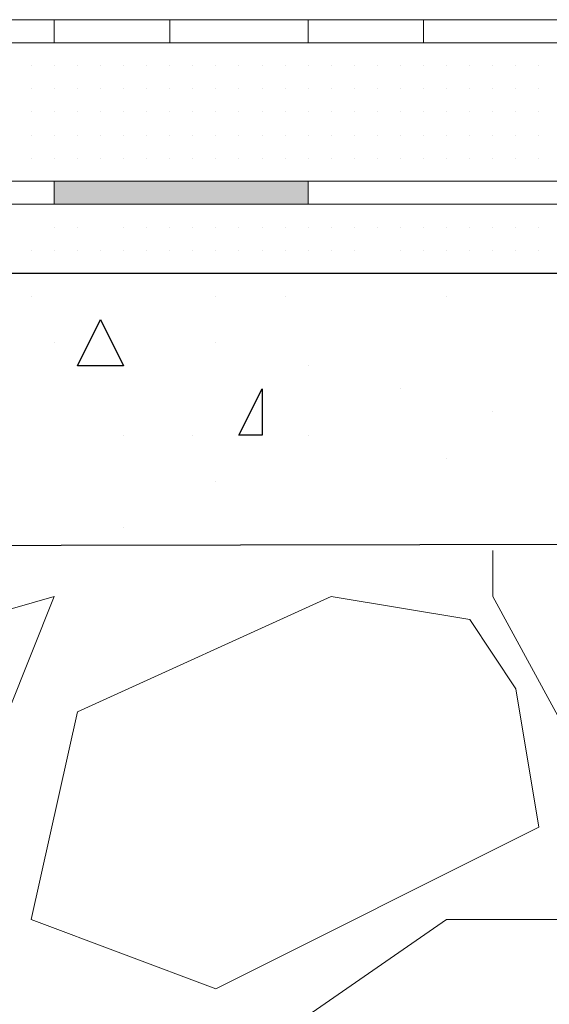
# Model space of a CAD drawing. Header units: metres. Extents: x 5.7 to 89.8, y 4 to 63.5.
# Tile 367 of 475: x 59.837 to 60.058, y 49.447 to 49.858. Entities that reach past the tile are written whole.
import ezdxf

# ---------------------------------------------------------------- set-up
doc = ezdxf.new("R2010")
doc.units = ezdxf.units.M
doc.header["$MEASUREMENT"] = 0
for name, color, linetype in [('PDF17_hatch', 7, 'Continuous'), ('PDF17_hatch-borshi', 7, 'Continuous'), ('PDF17_Isogam', 7, 'Continuous'), ('PDF17_kaff', 7, 'Continuous')]:
    doc.layers.add(name, color=color, linetype=linetype)

msp = doc.modelspace()

# ---------------------------------------------------------------- linework, layer by layer
at = {"layer": 'PDF17_hatch', "lineweight": 25}
for points in [[(59.84186, 49.74194), (59.84186, 49.74194)], [(59.91891, 49.74194), (59.91891, 49.74194)], [(59.9478, 49.74194), (59.9478, 49.74194)], [(60.01522, 49.74194), (60.01522, 49.74194)], [(60.01522, 49.74194), (60.01522, 49.74194)], [(59.85149, 49.72268), (59.85149, 49.72268)], [(59.91891, 49.72268), (59.91891, 49.72268)], [(59.95743, 49.71304), (59.95743, 49.71304)], [(59.99596, 49.70341), (59.99596, 49.70341)], [(60.03448, 49.69378), (60.03448, 49.69378)], [(59.88038, 49.68415), (59.88038, 49.68415)], [(59.90927, 49.68415), (59.90927, 49.68415)], [(59.95743, 49.68415), (59.95743, 49.68415)], [(60.01522, 49.67452), (60.01522, 49.67452)], [(59.91891, 49.66489), (59.91891, 49.66489)], [(59.88038, 49.64563), (59.88038, 49.64563)]]:
    msp.add_lwpolyline(points, dxfattribs=at)
for points in [[(59.88038, 49.71304), (59.86112, 49.71304), (59.87075, 49.73231)], [(59.93817, 49.70341), (59.93817, 49.68415), (59.92854, 49.68415)]]:
    msp.add_lwpolyline(points, close=True, dxfattribs=at)
at = {"layer": 'PDF17_hatch-borshi', "lineweight": 18}
for points in [[(59.84186, 49.84788), (59.84186, 49.84788)], [(59.85149, 49.84788), (59.85149, 49.84788)], [(59.87075, 49.84788), (59.87075, 49.84788)], [(59.88038, 49.84788), (59.88038, 49.84788)], [(59.89001, 49.84788), (59.89001, 49.84788)], [(59.89964, 49.84788), (59.89964, 49.84788)], [(59.89964, 49.84788), (59.89964, 49.84788)], [(59.90927, 49.84788), (59.90927, 49.84788)], [(59.92854, 49.84788), (59.92854, 49.84788)], [(59.93817, 49.84788), (59.93817, 49.84788)], [(59.95743, 49.84788), (59.95743, 49.84788)], [(59.97669, 49.84788), (59.97669, 49.84788)], [(59.99596, 49.84788), (59.99596, 49.84788)], [(59.99596, 49.84788), (59.99596, 49.84788)], [(60.00559, 49.84788), (60.00559, 49.84788)], [(60.01522, 49.84788), (60.01522, 49.84788)], [(60.03448, 49.84788), (60.03448, 49.84788)], [(60.04411, 49.84788), (60.04411, 49.84788)], [(59.84186, 49.83825), (59.84186, 49.83825)], [(59.84186, 49.83825), (59.84186, 49.83825)], [(59.84186, 49.83825), (59.84186, 49.83825)], [(59.85149, 49.83825), (59.85149, 49.83825)], [(59.85149, 49.83825), (59.85149, 49.83825)], [(59.85149, 49.83825), (59.85149, 49.83825)], [(59.85149, 49.83825), (59.85149, 49.83825)], [(59.86112, 49.83825), (59.86112, 49.83825)], [(59.86112, 49.83825), (59.86112, 49.83825)], [(59.86112, 49.83825), (59.86112, 49.83825)], [(59.87075, 49.83825), (59.87075, 49.83825)], [(59.87075, 49.83825), (59.87075, 49.83825)], [(59.87075, 49.83825), (59.87075, 49.83825)], [(59.87075, 49.83825), (59.87075, 49.83825)], [(59.88038, 49.83825), (59.88038, 49.83825)], [(59.88038, 49.83825), (59.88038, 49.83825)], [(59.88038, 49.83825), (59.88038, 49.83825)], [(59.88038, 49.83825), (59.88038, 49.83825)], [(59.88038, 49.83825), (59.88038, 49.83825)], [(59.89001, 49.83825), (59.89001, 49.83825)], [(59.89001, 49.83825), (59.89001, 49.83825)], [(59.89001, 49.83825), (59.89001, 49.83825)], [(59.89001, 49.83825), (59.89001, 49.83825)], [(59.89001, 49.83825), (59.89001, 49.83825)], [(59.89964, 49.83825), (59.89964, 49.83825)], [(59.89964, 49.83825), (59.89964, 49.83825)], [(59.89964, 49.83825), (59.89964, 49.83825)], [(59.90927, 49.83825), (59.90927, 49.83825)], [(59.90927, 49.83825), (59.90927, 49.83825)], [(59.90927, 49.83825), (59.90927, 49.83825)], [(59.90927, 49.83825), (59.90927, 49.83825)], [(59.91891, 49.83825), (59.91891, 49.83825)], [(59.91891, 49.83825), (59.91891, 49.83825)], [(59.91891, 49.83825), (59.91891, 49.83825)], [(59.92854, 49.83825), (59.92854, 49.83825)], [(59.92854, 49.83825), (59.92854, 49.83825)], [(59.92854, 49.83825), (59.92854, 49.83825)], [(59.93817, 49.83825), (59.93817, 49.83825)], [(59.93817, 49.83825), (59.93817, 49.83825)], [(59.93817, 49.83825), (59.93817, 49.83825)], [(59.93817, 49.83825), (59.93817, 49.83825)], [(59.9478, 49.83825), (59.9478, 49.83825)], [(59.9478, 49.83825), (59.9478, 49.83825)], [(59.9478, 49.83825), (59.9478, 49.83825)], [(59.95743, 49.83825), (59.95743, 49.83825)], [(59.95743, 49.83825), (59.95743, 49.83825)], [(59.95743, 49.83825), (59.95743, 49.83825)], [(59.95743, 49.83825), (59.95743, 49.83825)], [(59.95743, 49.83825), (59.95743, 49.83825)], [(59.96706, 49.83825), (59.96706, 49.83825)], [(59.96706, 49.83825), (59.96706, 49.83825)], [(59.96706, 49.83825), (59.96706, 49.83825)], [(59.96706, 49.83825), (59.96706, 49.83825)], [(59.97669, 49.83825), (59.97669, 49.83825)], [(59.97669, 49.83825), (59.97669, 49.83825)], [(59.97669, 49.83825), (59.97669, 49.83825)], [(59.97669, 49.83825), (59.97669, 49.83825)], [(59.98632, 49.83825), (59.98632, 49.83825)], [(59.98632, 49.83825), (59.98632, 49.83825)], [(59.98632, 49.83825), (59.98632, 49.83825)], [(59.98632, 49.83825), (59.98632, 49.83825)], [(59.99596, 49.83825), (59.99596, 49.83825)], [(59.99596, 49.83825), (59.99596, 49.83825)], [(59.99596, 49.83825), (59.99596, 49.83825)], [(60.00559, 49.83825), (60.00559, 49.83825)], [(60.00559, 49.83825), (60.00559, 49.83825)], [(60.00559, 49.83825), (60.00559, 49.83825)], [(60.01522, 49.83825), (60.01522, 49.83825)], [(60.01522, 49.83825), (60.01522, 49.83825)], [(60.02485, 49.83825), (60.02485, 49.83825)], [(60.02485, 49.83825), (60.02485, 49.83825)], [(60.02485, 49.83825), (60.02485, 49.83825)], [(60.02485, 49.83825), (60.02485, 49.83825)], [(60.03448, 49.83825), (60.03448, 49.83825)], [(60.03448, 49.83825), (60.03448, 49.83825)], [(60.03448, 49.83825), (60.03448, 49.83825)], [(60.03448, 49.83825), (60.03448, 49.83825)], [(60.04411, 49.83825), (60.04411, 49.83825)], [(60.04411, 49.83825), (60.04411, 49.83825)], [(60.04411, 49.83825), (60.04411, 49.83825)], [(60.04411, 49.83825), (60.04411, 49.83825)], [(60.05374, 49.83825), (60.05374, 49.83825)], [(60.05374, 49.83825), (60.05374, 49.83825)], [(60.05374, 49.83825), (60.05374, 49.83825)], [(60.05374, 49.83825), (60.05374, 49.83825)], [(59.84186, 49.82862), (59.84186, 49.82862)], [(59.84186, 49.82862), (59.84186, 49.82862)], [(59.85149, 49.82862), (59.85149, 49.82862)], [(59.85149, 49.82862), (59.85149, 49.82862)], [(59.85149, 49.82862), (59.85149, 49.82862)], [(59.86112, 49.82862), (59.86112, 49.82862)], [(59.86112, 49.82862), (59.86112, 49.82862)], [(59.86112, 49.82862), (59.86112, 49.82862)], [(59.86112, 49.82862), (59.86112, 49.82862)], [(59.87075, 49.82862), (59.87075, 49.82862)], [(59.87075, 49.82862), (59.87075, 49.82862)], [(59.88038, 49.82862), (59.88038, 49.82862)], [(59.88038, 49.82862), (59.88038, 49.82862)], [(59.88038, 49.82862), (59.88038, 49.82862)], [(59.88038, 49.82862), (59.88038, 49.82862)], [(59.89001, 49.82862), (59.89001, 49.82862)], [(59.89001, 49.82862), (59.89001, 49.82862)], [(59.89001, 49.82862), (59.89001, 49.82862)], [(59.89964, 49.82862), (59.89964, 49.82862)], [(59.89964, 49.82862), (59.89964, 49.82862)], [(59.89964, 49.82862), (59.89964, 49.82862)], [(59.90927, 49.82862), (59.90927, 49.82862)], [(59.90927, 49.82862), (59.90927, 49.82862)], [(59.90927, 49.82862), (59.90927, 49.82862)], [(59.90927, 49.82862), (59.90927, 49.82862)], [(59.91891, 49.82862), (59.91891, 49.82862)], [(59.91891, 49.82862), (59.91891, 49.82862)], [(59.91891, 49.82862), (59.91891, 49.82862)], [(59.92854, 49.82862), (59.92854, 49.82862)], [(59.92854, 49.82862), (59.92854, 49.82862)], [(59.92854, 49.82862), (59.92854, 49.82862)], [(59.93817, 49.82862), (59.93817, 49.82862)], [(59.93817, 49.82862), (59.93817, 49.82862)], [(59.9478, 49.82862), (59.9478, 49.82862)], [(59.9478, 49.82862), (59.9478, 49.82862)], [(59.9478, 49.82862), (59.9478, 49.82862)], [(59.95743, 49.82862), (59.95743, 49.82862)], [(59.95743, 49.82862), (59.95743, 49.82862)], [(59.96706, 49.82862), (59.96706, 49.82862)], [(59.96706, 49.82862), (59.96706, 49.82862)], [(59.96706, 49.82862), (59.96706, 49.82862)], [(59.96706, 49.82862), (59.96706, 49.82862)], [(59.97669, 49.82862), (59.97669, 49.82862)], [(59.97669, 49.82862), (59.97669, 49.82862)], [(59.97669, 49.82862), (59.97669, 49.82862)], [(59.98632, 49.82862), (59.98632, 49.82862)], [(59.98632, 49.82862), (59.98632, 49.82862)], [(59.98632, 49.82862), (59.98632, 49.82862)], [(59.98632, 49.82862), (59.98632, 49.82862)], [(59.99596, 49.82862), (59.99596, 49.82862)], [(59.99596, 49.82862), (59.99596, 49.82862)], [(59.99596, 49.82862), (59.99596, 49.82862)], [(59.99596, 49.82862), (59.99596, 49.82862)], [(60.00559, 49.82862), (60.00559, 49.82862)], [(60.00559, 49.82862), (60.00559, 49.82862)], [(60.00559, 49.82862), (60.00559, 49.82862)], [(60.01522, 49.82862), (60.01522, 49.82862)], [(60.01522, 49.82862), (60.01522, 49.82862)], [(60.01522, 49.82862), (60.01522, 49.82862)], [(60.01522, 49.82862), (60.01522, 49.82862)], [(60.02485, 49.82862), (60.02485, 49.82862)], [(60.02485, 49.82862), (60.02485, 49.82862)], [(60.03448, 49.82862), (60.03448, 49.82862)], [(60.03448, 49.82862), (60.03448, 49.82862)], [(60.03448, 49.82862), (60.03448, 49.82862)], [(60.04411, 49.82862), (60.04411, 49.82862)], [(60.04411, 49.82862), (60.04411, 49.82862)], [(60.05374, 49.82862), (60.05374, 49.82862)], [(60.05374, 49.82862), (60.05374, 49.82862)], [(60.05374, 49.82862), (60.05374, 49.82862)], [(59.84186, 49.81899), (59.84186, 49.81899)], [(59.84186, 49.81899), (59.84186, 49.81899)], [(59.84186, 49.81899), (59.84186, 49.81899)], [(59.85149, 49.81899), (59.85149, 49.81899)], [(59.85149, 49.81899), (59.85149, 49.81899)], [(59.85149, 49.81899), (59.85149, 49.81899)], [(59.86112, 49.81899), (59.86112, 49.81899)], [(59.86112, 49.81899), (59.86112, 49.81899)], [(59.87075, 49.81899), (59.87075, 49.81899)], [(59.87075, 49.81899), (59.87075, 49.81899)], [(59.88038, 49.81899), (59.88038, 49.81899)], [(59.88038, 49.81899), (59.88038, 49.81899)], [(59.88038, 49.81899), (59.88038, 49.81899)], [(59.89001, 49.81899), (59.89001, 49.81899)], [(59.89001, 49.81899), (59.89001, 49.81899)], [(59.89001, 49.81899), (59.89001, 49.81899)], [(59.89001, 49.81899), (59.89001, 49.81899)], [(59.89964, 49.81899), (59.89964, 49.81899)], [(59.89964, 49.81899), (59.89964, 49.81899)], [(59.89964, 49.81899), (59.89964, 49.81899)], [(59.90927, 49.81899), (59.90927, 49.81899)], [(59.90927, 49.81899), (59.90927, 49.81899)], [(59.90927, 49.81899), (59.90927, 49.81899)], [(59.91891, 49.81899), (59.91891, 49.81899)], [(59.91891, 49.81899), (59.91891, 49.81899)], [(59.91891, 49.81899), (59.91891, 49.81899)], [(59.92854, 49.81899), (59.92854, 49.81899)], [(59.92854, 49.81899), (59.92854, 49.81899)], [(59.93817, 49.81899), (59.93817, 49.81899)], [(59.93817, 49.81899), (59.93817, 49.81899)], [(59.93817, 49.81899), (59.93817, 49.81899)], [(59.93817, 49.81899), (59.93817, 49.81899)], [(59.93817, 49.81899), (59.93817, 49.81899)], [(59.9478, 49.81899), (59.9478, 49.81899)], [(59.9478, 49.81899), (59.9478, 49.81899)], [(59.95743, 49.81899), (59.95743, 49.81899)], [(59.95743, 49.81899), (59.95743, 49.81899)], [(59.95743, 49.81899), (59.95743, 49.81899)], [(59.95743, 49.81899), (59.95743, 49.81899)], [(59.95743, 49.81899), (59.95743, 49.81899)], [(59.96706, 49.81899), (59.96706, 49.81899)], [(59.96706, 49.81899), (59.96706, 49.81899)], [(59.96706, 49.81899), (59.96706, 49.81899)], [(59.97669, 49.81899), (59.97669, 49.81899)], [(59.97669, 49.81899), (59.97669, 49.81899)], [(59.97669, 49.81899), (59.97669, 49.81899)], [(59.98632, 49.81899), (59.98632, 49.81899)], [(59.98632, 49.81899), (59.98632, 49.81899)], [(59.98632, 49.81899), (59.98632, 49.81899)], [(59.98632, 49.81899), (59.98632, 49.81899)], [(59.99596, 49.81899), (59.99596, 49.81899)], [(59.99596, 49.81899), (59.99596, 49.81899)], [(59.99596, 49.81899), (59.99596, 49.81899)], [(60.00559, 49.81899), (60.00559, 49.81899)], [(60.00559, 49.81899), (60.00559, 49.81899)], [(60.00559, 49.81899), (60.00559, 49.81899)], [(60.00559, 49.81899), (60.00559, 49.81899)], [(60.00559, 49.81899), (60.00559, 49.81899)], [(60.01522, 49.81899), (60.01522, 49.81899)], [(60.01522, 49.81899), (60.01522, 49.81899)], [(60.02485, 49.81899), (60.02485, 49.81899)], [(60.02485, 49.81899), (60.02485, 49.81899)], [(60.02485, 49.81899), (60.02485, 49.81899)], [(60.02485, 49.81899), (60.02485, 49.81899)], [(60.02485, 49.81899), (60.02485, 49.81899)], [(60.03448, 49.81899), (60.03448, 49.81899)], [(60.03448, 49.81899), (60.03448, 49.81899)], [(60.03448, 49.81899), (60.03448, 49.81899)], [(60.04411, 49.81899), (60.04411, 49.81899)], [(60.04411, 49.81899), (60.04411, 49.81899)], [(60.04411, 49.81899), (60.04411, 49.81899)], [(60.04411, 49.81899), (60.04411, 49.81899)], [(60.05374, 49.81899), (60.05374, 49.81899)], [(60.05374, 49.81899), (60.05374, 49.81899)], [(60.05374, 49.81899), (60.05374, 49.81899)], [(59.84186, 49.80936), (59.84186, 49.80936)], [(59.84186, 49.80936), (59.84186, 49.80936)], [(59.84186, 49.80936), (59.84186, 49.80936)], [(59.84186, 49.80936), (59.84186, 49.80936)], [(59.85149, 49.80936), (59.85149, 49.80936)], [(59.85149, 49.80936), (59.85149, 49.80936)], [(59.85149, 49.80936), (59.85149, 49.80936)], [(59.86112, 49.80936), (59.86112, 49.80936)], [(59.86112, 49.80936), (59.86112, 49.80936)], [(59.86112, 49.80936), (59.86112, 49.80936)], [(59.86112, 49.80936), (59.86112, 49.80936)], [(59.87075, 49.80936), (59.87075, 49.80936)], [(59.87075, 49.80936), (59.87075, 49.80936)], [(59.87075, 49.80936), (59.87075, 49.80936)], [(59.87075, 49.80936), (59.87075, 49.80936)], [(59.88038, 49.80936), (59.88038, 49.80936)], [(59.88038, 49.80936), (59.88038, 49.80936)], [(59.88038, 49.80936), (59.88038, 49.80936)], [(59.88038, 49.80936), (59.88038, 49.80936)], [(59.89001, 49.80936), (59.89001, 49.80936)], [(59.89001, 49.80936), (59.89001, 49.80936)], [(59.89001, 49.80936), (59.89001, 49.80936)], [(59.89964, 49.80936), (59.89964, 49.80936)], [(59.89964, 49.80936), (59.89964, 49.80936)], [(59.89964, 49.80936), (59.89964, 49.80936)], [(59.89964, 49.80936), (59.89964, 49.80936)], [(59.90927, 49.80936), (59.90927, 49.80936)], [(59.90927, 49.80936), (59.90927, 49.80936)], [(59.90927, 49.80936), (59.90927, 49.80936)], [(59.91891, 49.80936), (59.91891, 49.80936)], [(59.91891, 49.80936), (59.91891, 49.80936)], [(59.91891, 49.80936), (59.91891, 49.80936)], [(59.92854, 49.80936), (59.92854, 49.80936)], [(59.92854, 49.80936), (59.92854, 49.80936)], [(59.92854, 49.80936), (59.92854, 49.80936)], [(59.92854, 49.80936), (59.92854, 49.80936)], [(59.93817, 49.80936), (59.93817, 49.80936)], [(59.93817, 49.80936), (59.93817, 49.80936)], [(59.93817, 49.80936), (59.93817, 49.80936)], [(59.9478, 49.80936), (59.9478, 49.80936)], [(59.9478, 49.80936), (59.9478, 49.80936)], [(59.9478, 49.80936), (59.9478, 49.80936)], [(59.9478, 49.80936), (59.9478, 49.80936)], [(59.95743, 49.80936), (59.95743, 49.80936)], [(59.95743, 49.80936), (59.95743, 49.80936)], [(59.95743, 49.80936), (59.95743, 49.80936)], [(59.95743, 49.80936), (59.95743, 49.80936)], [(59.96706, 49.80936), (59.96706, 49.80936)], [(59.96706, 49.80936), (59.96706, 49.80936)], [(59.96706, 49.80936), (59.96706, 49.80936)], [(59.97669, 49.80936), (59.97669, 49.80936)], [(59.97669, 49.80936), (59.97669, 49.80936)], [(59.97669, 49.80936), (59.97669, 49.80936)], [(59.97669, 49.80936), (59.97669, 49.80936)], [(59.98632, 49.80936), (59.98632, 49.80936)], [(59.98632, 49.80936), (59.98632, 49.80936)], [(59.98632, 49.80936), (59.98632, 49.80936)], [(59.98632, 49.80936), (59.98632, 49.80936)], [(59.99596, 49.80936), (59.99596, 49.80936)], [(59.99596, 49.80936), (59.99596, 49.80936)], [(59.99596, 49.80936), (59.99596, 49.80936)], [(60.00559, 49.80936), (60.00559, 49.80936)], [(60.00559, 49.80936), (60.00559, 49.80936)], [(60.01522, 49.80936), (60.01522, 49.80936)], [(60.01522, 49.80936), (60.01522, 49.80936)], [(60.01522, 49.80936), (60.01522, 49.80936)], [(60.02485, 49.80936), (60.02485, 49.80936)], [(60.02485, 49.80936), (60.02485, 49.80936)], [(60.02485, 49.80936), (60.02485, 49.80936)], [(60.02485, 49.80936), (60.02485, 49.80936)], [(60.03448, 49.80936), (60.03448, 49.80936)], [(60.03448, 49.80936), (60.03448, 49.80936)], [(60.03448, 49.80936), (60.03448, 49.80936)], [(60.03448, 49.80936), (60.03448, 49.80936)], [(60.04411, 49.80936), (60.04411, 49.80936)], [(60.04411, 49.80936), (60.04411, 49.80936)], [(60.04411, 49.80936), (60.04411, 49.80936)], [(60.05374, 49.80936), (60.05374, 49.80936)], [(60.05374, 49.80936), (60.05374, 49.80936)], [(60.05374, 49.80936), (60.05374, 49.80936)], [(60.05374, 49.80936), (60.05374, 49.80936)], [(59.84186, 49.79972), (59.84186, 49.79972)], [(59.84186, 49.79972), (59.84186, 49.79972)], [(59.84186, 49.79972), (59.84186, 49.79972)], [(59.85149, 49.79972), (59.85149, 49.79972)], [(59.85149, 49.79972), (59.85149, 49.79972)], [(59.85149, 49.79972), (59.85149, 49.79972)], [(59.86112, 49.79972), (59.86112, 49.79972)], [(59.86112, 49.79972), (59.86112, 49.79972)], [(59.86112, 49.79972), (59.86112, 49.79972)], [(59.87075, 49.79972), (59.87075, 49.79972)], [(59.87075, 49.79972), (59.87075, 49.79972)], [(59.87075, 49.79972), (59.87075, 49.79972)], [(59.87075, 49.79972), (59.87075, 49.79972)], [(59.88038, 49.79972), (59.88038, 49.79972)], [(59.88038, 49.79972), (59.88038, 49.79972)], [(59.88038, 49.79972), (59.88038, 49.79972)], [(59.88038, 49.79972), (59.88038, 49.79972)], [(59.89001, 49.79972), (59.89001, 49.79972)], [(59.89001, 49.79972), (59.89001, 49.79972)], [(59.89001, 49.79972), (59.89001, 49.79972)], [(59.89001, 49.79972), (59.89001, 49.79972)], [(59.89964, 49.79972), (59.89964, 49.79972)], [(59.89964, 49.79972), (59.89964, 49.79972)], [(59.89964, 49.79972), (59.89964, 49.79972)], [(59.90927, 49.79972), (59.90927, 49.79972)], [(59.90927, 49.79972), (59.90927, 49.79972)], [(59.90927, 49.79972), (59.90927, 49.79972)], [(59.91891, 49.79972), (59.91891, 49.79972)], [(59.91891, 49.79972), (59.91891, 49.79972)], [(59.92854, 49.79972), (59.92854, 49.79972)], [(59.92854, 49.79972), (59.92854, 49.79972)], [(59.93817, 49.79972), (59.93817, 49.79972)], [(59.93817, 49.79972), (59.93817, 49.79972)], [(59.93817, 49.79972), (59.93817, 49.79972)], [(59.9478, 49.79972), (59.9478, 49.79972)], [(59.9478, 49.79972), (59.9478, 49.79972)], [(59.9478, 49.79972), (59.9478, 49.79972)], [(59.95743, 49.79972), (59.95743, 49.79972)], [(59.95743, 49.79972), (59.95743, 49.79972)], [(59.95743, 49.79972), (59.95743, 49.79972)], [(59.95743, 49.79972), (59.95743, 49.79972)], [(59.95743, 49.79972), (59.95743, 49.79972)], [(59.96706, 49.79972), (59.96706, 49.79972)], [(59.96706, 49.79972), (59.96706, 49.79972)], [(59.96706, 49.79972), (59.96706, 49.79972)], [(59.97669, 49.79972), (59.97669, 49.79972)], [(59.97669, 49.79972), (59.97669, 49.79972)], [(59.97669, 49.79972), (59.97669, 49.79972)], [(59.97669, 49.79972), (59.97669, 49.79972)], [(59.98632, 49.79972), (59.98632, 49.79972)], [(59.98632, 49.79972), (59.98632, 49.79972)], [(59.98632, 49.79972), (59.98632, 49.79972)], [(59.98632, 49.79972), (59.98632, 49.79972)], [(59.99596, 49.79972), (59.99596, 49.79972)], [(59.99596, 49.79972), (59.99596, 49.79972)], [(59.99596, 49.79972), (59.99596, 49.79972)], [(60.00559, 49.79972), (60.00559, 49.79972)], [(60.00559, 49.79972), (60.00559, 49.79972)], [(60.00559, 49.79972), (60.00559, 49.79972)], [(60.00559, 49.79972), (60.00559, 49.79972)], [(60.01522, 49.79972), (60.01522, 49.79972)], [(60.01522, 49.79972), (60.01522, 49.79972)], [(60.02485, 49.79972), (60.02485, 49.79972)], [(60.02485, 49.79972), (60.02485, 49.79972)], [(60.03448, 49.79972), (60.03448, 49.79972)], [(60.04411, 49.79972), (60.04411, 49.79972)], [(60.04411, 49.79972), (60.04411, 49.79972)], [(60.04411, 49.79972), (60.04411, 49.79972)], [(60.05374, 49.79972), (60.05374, 49.79972)], [(60.05374, 49.79972), (60.05374, 49.79972)], [(60.05374, 49.79972), (60.05374, 49.79972)], [(59.84186, 49.79009), (59.84186, 49.79009)], [(59.84186, 49.79009), (59.84186, 49.79009)], [(59.84186, 49.79009), (59.84186, 49.79009)], [(59.85149, 49.79009), (59.85149, 49.79009)], [(59.86112, 49.79009), (59.86112, 49.79009)], [(59.86112, 49.79009), (59.86112, 49.79009)], [(59.87075, 49.79009), (59.87075, 49.79009)], [(59.87075, 49.79009), (59.87075, 49.79009)], [(59.88038, 49.79009), (59.88038, 49.79009)], [(59.88038, 49.79009), (59.88038, 49.79009)], [(59.88038, 49.79009), (59.88038, 49.79009)], [(59.89964, 49.79009), (59.89964, 49.79009)], [(59.89964, 49.79009), (59.89964, 49.79009)], [(59.89964, 49.79009), (59.89964, 49.79009)], [(59.90927, 49.79009), (59.90927, 49.79009)], [(59.91891, 49.79009), (59.91891, 49.79009)], [(59.91891, 49.79009), (59.91891, 49.79009)], [(59.92854, 49.79009), (59.92854, 49.79009)], [(59.92854, 49.79009), (59.92854, 49.79009)], [(59.93817, 49.79009), (59.93817, 49.79009)], [(59.93817, 49.79009), (59.93817, 49.79009)], [(59.93817, 49.79009), (59.93817, 49.79009)], [(59.9478, 49.79009), (59.9478, 49.79009)], [(59.9478, 49.79009), (59.9478, 49.79009)], [(59.95743, 49.79009), (59.95743, 49.79009)], [(59.96706, 49.79009), (59.96706, 49.79009)], [(59.96706, 49.79009), (59.96706, 49.79009)], [(59.96706, 49.79009), (59.96706, 49.79009)], [(59.98632, 49.79009), (59.98632, 49.79009)], [(59.98632, 49.79009), (59.98632, 49.79009)], [(59.99596, 49.79009), (59.99596, 49.79009)], [(60.00559, 49.79009), (60.00559, 49.79009)], [(60.00559, 49.79009), (60.00559, 49.79009)], [(60.01522, 49.79009), (60.01522, 49.79009)], [(60.01522, 49.79009), (60.01522, 49.79009)], [(60.02485, 49.79009), (60.02485, 49.79009)], [(60.02485, 49.79009), (60.02485, 49.79009)], [(60.02485, 49.79009), (60.02485, 49.79009)], [(60.03448, 49.79009), (60.03448, 49.79009)], [(60.03448, 49.79009), (60.03448, 49.79009)], [(60.04411, 49.79009), (60.04411, 49.79009)], [(60.05374, 49.79009), (60.05374, 49.79009)], [(60.05374, 49.79009), (60.05374, 49.79009)], [(60.05374, 49.79009), (60.05374, 49.79009)], [(59.84186, 49.78046), (59.84186, 49.78046)], [(59.84186, 49.78046), (59.84186, 49.78046)], [(59.84186, 49.78046), (59.84186, 49.78046)], [(59.85149, 49.78046), (59.85149, 49.78046)], [(59.85149, 49.78046), (59.85149, 49.78046)], [(59.86112, 49.78046), (59.86112, 49.78046)], [(59.87075, 49.78046), (59.87075, 49.78046)], [(59.88038, 49.78046), (59.88038, 49.78046)], [(59.89001, 49.78046), (59.89001, 49.78046)], [(59.91891, 49.78046), (59.91891, 49.78046)], [(59.9478, 49.78046), (59.9478, 49.78046)], [(59.96706, 49.78046), (59.96706, 49.78046)], [(59.97669, 49.78046), (59.97669, 49.78046)], [(59.99596, 49.78046), (59.99596, 49.78046)], [(59.99596, 49.78046), (59.99596, 49.78046)], [(60.00559, 49.78046), (60.00559, 49.78046)], [(60.00559, 49.78046), (60.00559, 49.78046)], [(60.01522, 49.78046), (60.01522, 49.78046)], [(60.02485, 49.78046), (60.02485, 49.78046)], [(60.02485, 49.78046), (60.02485, 49.78046)], [(60.05374, 49.78046), (60.05374, 49.78046)], [(59.85149, 49.77083), (59.85149, 49.77083)], [(59.85149, 49.77083), (59.85149, 49.77083)], [(59.85149, 49.77083), (59.85149, 49.77083)], [(59.86112, 49.77083), (59.86112, 49.77083)], [(59.88038, 49.77083), (59.88038, 49.77083)], [(59.88038, 49.77083), (59.88038, 49.77083)], [(59.89001, 49.77083), (59.89001, 49.77083)], [(59.89964, 49.77083), (59.89964, 49.77083)], [(59.90927, 49.77083), (59.90927, 49.77083)], [(59.91891, 49.77083), (59.91891, 49.77083)], [(59.92854, 49.77083), (59.92854, 49.77083)], [(59.92854, 49.77083), (59.92854, 49.77083)], [(59.92854, 49.77083), (59.92854, 49.77083)], [(59.93817, 49.77083), (59.93817, 49.77083)], [(59.93817, 49.77083), (59.93817, 49.77083)], [(59.9478, 49.77083), (59.9478, 49.77083)], [(59.9478, 49.77083), (59.9478, 49.77083)], [(59.95743, 49.77083), (59.95743, 49.77083)], [(59.95743, 49.77083), (59.95743, 49.77083)], [(59.95743, 49.77083), (59.95743, 49.77083)], [(59.96706, 49.77083), (59.96706, 49.77083)], [(59.96706, 49.77083), (59.96706, 49.77083)], [(59.97669, 49.77083), (59.97669, 49.77083)], [(59.98632, 49.77083), (59.98632, 49.77083)], [(59.98632, 49.77083), (59.98632, 49.77083)], [(59.98632, 49.77083), (59.98632, 49.77083)], [(59.99596, 49.77083), (59.99596, 49.77083)], [(59.99596, 49.77083), (59.99596, 49.77083)], [(60.00559, 49.77083), (60.00559, 49.77083)], [(60.01522, 49.77083), (60.01522, 49.77083)], [(60.01522, 49.77083), (60.01522, 49.77083)], [(60.02485, 49.77083), (60.02485, 49.77083)], [(60.02485, 49.77083), (60.02485, 49.77083)], [(60.03448, 49.77083), (60.03448, 49.77083)], [(60.04411, 49.77083), (60.04411, 49.77083)], [(60.04411, 49.77083), (60.04411, 49.77083)], [(60.05374, 49.77083), (60.05374, 49.77083)], [(59.84186, 49.7612), (59.84186, 49.7612)], [(59.84186, 49.7612), (59.84186, 49.7612)], [(59.85149, 49.7612), (59.85149, 49.7612)], [(59.86112, 49.7612), (59.86112, 49.7612)], [(59.87075, 49.7612), (59.87075, 49.7612)], [(59.87075, 49.7612), (59.87075, 49.7612)], [(59.87075, 49.7612), (59.87075, 49.7612)], [(59.87075, 49.7612), (59.87075, 49.7612)], [(59.88038, 49.7612), (59.88038, 49.7612)], [(59.89001, 49.7612), (59.89001, 49.7612)], [(59.89001, 49.7612), (59.89001, 49.7612)], [(59.89964, 49.7612), (59.89964, 49.7612)], [(59.89964, 49.7612), (59.89964, 49.7612)], [(59.89964, 49.7612), (59.89964, 49.7612)], [(59.90927, 49.7612), (59.90927, 49.7612)], [(59.90927, 49.7612), (59.90927, 49.7612)], [(59.91891, 49.7612), (59.91891, 49.7612)], [(59.92854, 49.7612), (59.92854, 49.7612)], [(59.92854, 49.7612), (59.92854, 49.7612)], [(59.93817, 49.7612), (59.93817, 49.7612)], [(59.93817, 49.7612), (59.93817, 49.7612)], [(59.9478, 49.7612), (59.9478, 49.7612)], [(59.9478, 49.7612), (59.9478, 49.7612)], [(59.95743, 49.7612), (59.95743, 49.7612)], [(59.96706, 49.7612), (59.96706, 49.7612)], [(59.96706, 49.7612), (59.96706, 49.7612)], [(59.97669, 49.7612), (59.97669, 49.7612)], [(59.97669, 49.7612), (59.97669, 49.7612)], [(59.99596, 49.7612), (59.99596, 49.7612)], [(60.00559, 49.7612), (60.00559, 49.7612)], [(60.00559, 49.7612), (60.00559, 49.7612)], [(60.01522, 49.7612), (60.01522, 49.7612)], [(60.01522, 49.7612), (60.01522, 49.7612)], [(60.02485, 49.7612), (60.02485, 49.7612)], [(60.03448, 49.7612), (60.03448, 49.7612)], [(60.03448, 49.7612), (60.03448, 49.7612)], [(60.03448, 49.7612), (60.03448, 49.7612)], [(60.03448, 49.7612), (60.03448, 49.7612)], [(60.04411, 49.7612), (60.04411, 49.7612)], [(60.04411, 49.7612), (60.04411, 49.7612)], [(60.05374, 49.7612), (60.05374, 49.7612)], [(60.05374, 49.7612), (60.05374, 49.7612)], [(59.84186, 49.75157), (59.84186, 49.75157)], [(59.84186, 49.75157), (59.84186, 49.75157)], [(59.85149, 49.75157), (59.85149, 49.75157)], [(59.86112, 49.75157), (59.86112, 49.75157)], [(59.87075, 49.75157), (59.87075, 49.75157)], [(59.87075, 49.75157), (59.87075, 49.75157)], [(59.88038, 49.75157), (59.88038, 49.75157)], [(59.89964, 49.75157), (59.89964, 49.75157)], [(59.90927, 49.75157), (59.90927, 49.75157)], [(59.92854, 49.75157), (59.92854, 49.75157)], [(59.93817, 49.75157), (59.93817, 49.75157)], [(59.9478, 49.75157), (59.9478, 49.75157)], [(59.95743, 49.75157), (59.95743, 49.75157)], [(59.95743, 49.75157), (59.95743, 49.75157)], [(59.95743, 49.75157), (59.95743, 49.75157)], [(59.96706, 49.75157), (59.96706, 49.75157)], [(59.97669, 49.75157), (59.97669, 49.75157)], [(59.97669, 49.75157), (59.97669, 49.75157)], [(59.97669, 49.75157), (59.97669, 49.75157)], [(59.98632, 49.75157), (59.98632, 49.75157)], [(59.99596, 49.75157), (59.99596, 49.75157)], [(60.00559, 49.75157), (60.00559, 49.75157)], [(60.00559, 49.75157), (60.00559, 49.75157)], [(60.00559, 49.75157), (60.00559, 49.75157)], [(60.01522, 49.75157), (60.01522, 49.75157)], [(60.02485, 49.75157), (60.02485, 49.75157)], [(60.03448, 49.75157), (60.03448, 49.75157)], [(60.04411, 49.75157), (60.04411, 49.75157)], [(60.04411, 49.75157), (60.04411, 49.75157)], [(60.03448, 49.63599), (60.03448, 49.61673), (60.09227, 49.51079), (60.19821, 49.453), (60.30415, 49.51079), (60.34268, 49.63599)], [(59.89001, 49.37595), (59.89001, 49.39521), (60.01522, 49.4819), (60.11153, 49.4819), (60.14042, 49.39521), (60.12116, 49.37595)]]:
    msp.add_lwpolyline(points, dxfattribs=at)
for points in [[(59.78407, 49.59747), (59.76481, 49.55894), (59.81296, 49.52042), (59.85149, 49.61673)], [(60.02485, 49.6071), (59.96706, 49.61673), (59.86112, 49.56858), (59.84186, 49.4819), (59.91891, 49.453), (60.05374, 49.52042), (60.04411, 49.57821)]]:
    msp.add_lwpolyline(points, close=True, dxfattribs=at)
at = {"layer": 'PDF17_Isogam', "lineweight": 13}
for points in [[(57.88672, 49.75157), (57.90598, 49.78046), (57.93488, 49.79009), (58.19492, 49.79009), (58.21418, 49.78046), (58.22381, 49.7612), (58.22381, 49.65526), (58.23345, 49.63599), (58.24308, 49.62636), (58.52238, 49.62636), (58.54164, 49.63599), (58.55128, 49.65526), (58.55128, 49.7612), (58.56091, 49.78046), (58.58017, 49.79009), (63.78102, 49.79009)], [(59.85149, 49.79009), (59.85149, 49.78046)], [(59.95743, 49.79009), (59.95743, 49.78046)], [(63.78102, 49.78046), (58.58017, 49.78046), (58.56091, 49.77083), (58.56091, 49.7612), (58.56091, 49.75157)]]:
    msp.add_lwpolyline(points, dxfattribs=at)
at = {"layer": 'PDF17_Isogam', "transparency": 33554559}
for points in [[(59.85149, 49.78046), (59.95743, 49.78046), (59.85149, 49.79009)], [(59.95743, 49.78046), (59.85149, 49.79009), (59.95743, 49.79009)]]:
    msp.add_solid(points, dxfattribs=at)
at = {"layer": 'PDF17_kaff', "lineweight": 20}
for points in [[(63.69434, 49.85751), (58.52238, 49.85751), (58.52238, 49.83825)], [(59.85149, 49.85751), (59.85149, 49.84788)], [(59.89964, 49.85751), (59.89964, 49.84788)], [(59.95743, 49.85751), (59.95743, 49.84788)], [(60.00559, 49.85751), (60.00559, 49.84788)], [(63.69434, 49.84788), (58.53201, 49.84788), (58.53201, 49.82862), (58.48386, 49.82862)]]:
    msp.add_lwpolyline(points, dxfattribs=at)
at = {"layer": 'PDF17_kaff', "lineweight": 30}
for points in [[(63.8388, 49.75157), (58.56091, 49.75157), (58.56091, 49.58784), (58.21418, 49.58784)], [(58.21418, 49.4819), (58.65722, 49.4819), (58.65722, 49.63599), (63.81954, 49.64563)]]:
    msp.add_lwpolyline(points, dxfattribs=at)

doc.saveas('drawing.dxf')
